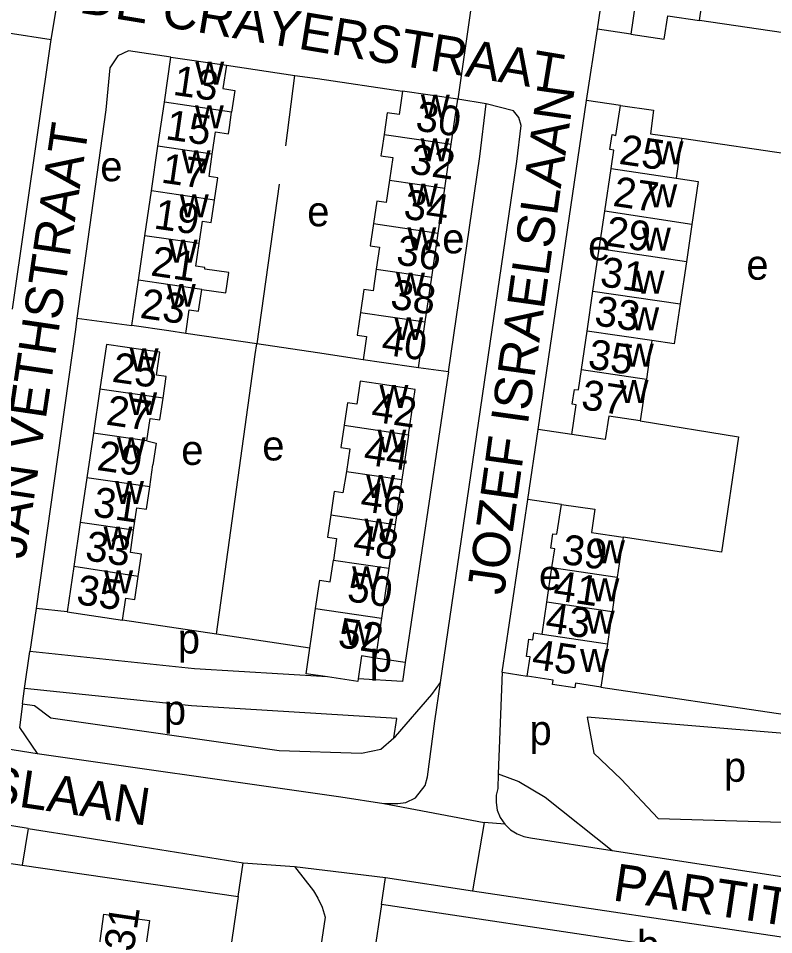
# Model space of a CAD drawing. Extents: x 163012 to 165277, y 382513 to 383987.
# Drawn here: x 164147 to 164248.2, y 382881.6 to 383004.2 of the extents above; entities that cross this region are included whole.
import ezdxf

# ---------------------------------------------------------------- set-up
doc = ezdxf.new("R2010")
doc.units = 0
for name, color, linetype in [('BLT_Basislijn', 7, 'Continuous'), ('BLT_Bebouwing', 7, 'Continuous'), ('BLT_Centroide', 7, 'Continuous'), ('BLT_Huisnummer', 7, 'Continuous'), ('BLT_Huisnummer_ tussenligend', 7, 'Continuous'), ('BLT_Onderverdeling_panden', 7, 'Continuous'), ('BLT_Straatnaam', 7, 'Continuous'), ('BLT_Vlakafsluiter', 7, 'Continuous')]:
    doc.layers.add(name, color=color, linetype=linetype)

msp = doc.modelspace()

# ---------------------------------------------------------------- linework, layer by layer
at = {"layer": 'BLT_Basislijn'}
for p, q in [((164224.61, 383002.78), (164228.13, 383027.18)), ((164151.43, 383001.43), (164154.28, 383018.88)), ((164262.87, 383000.32), (164238.23, 383003.96)), ((164223.13, 382993.24), (164224.61, 383002.78)), ((164229.06, 383002.12), (164224.61, 383002.78)), ((164145.69, 383002.29), (164151.43, 383001.43)), ((164146.27, 382965.31), (164151.43, 383001.43)), ((164174.89, 382997.97), (164184.08, 382996.61)), ((164182.87, 382987.16), (164184.08, 382996.61)), ((164184.08, 382996.61), (164187.08, 382996.17)), ((164187.08, 382996.17), (164198.48, 382994.49)), ((164216.66, 382949.19), (164223.13, 382993.24)), ((164227.65, 382992.57), (164223.13, 382993.24)), ((164235.9, 382988.18), (164260.54, 382984.54)), ((164181.96, 382982.03), (164178.97, 382960.65)), ((164154.88, 382964.08), (164162.24, 382963.11)), ((164178.97, 382960.65), (164169.47, 382962.06)), ((164187.08, 382959.45), (164178.97, 382960.65)), ((164193.21, 382958.54), (164187.08, 382959.45)), ((164204.63, 382956.9), (164200.62, 382957.45)), ((164215.25, 382939.82), (164216.66, 382949.19)), ((164221.15, 382948.52), (164216.66, 382949.19)), ((164211.82, 382916.72), (164215.25, 382939.82)), ((164219.75, 382939.16), (164215.25, 382939.82)), ((164149.42, 382925.24), (164148.58, 382919.48)), ((164153.57, 382924.76), (164149.42, 382925.24)), ((164173.57, 382921.79), (164160.99, 382923.67)), ((164186.08, 382919.93), (164173.57, 382921.79)), ((164147.87, 382914.53), (164148.58, 382919.48)), ((164198.85, 382918.01), (164194.87, 382918.58)), ((164198.85, 382918.01), (164198.46, 382915.44)), ((164211.82, 382916.72), (164211.31, 382903.09)), ((164211.82, 382916.72), (164215.19, 382916.15)), ((164202.8, 382910.16), (164203.56, 382915.31)), ((164147.6, 382912.48), (164147.87, 382914.53)), ((164225.04, 382914.71), (164249.71, 382911.04)), ((164211.31, 382903.09), (164211.23, 382901.11)), ((164211.31, 382903.09), (164214.07, 382902.06)), ((164214.07, 382902.06), (164217.59, 382899.96)), ((164217.59, 382899.96), (164226.57, 382892.83)), ((164148.34, 382895.78), (164143.02, 382896.63)), ((164148.34, 382895.78), (164147.56, 382890.86)), ((164148.34, 382895.78), (164155.73, 382894.6)), ((164155.73, 382894.6), (164162.64, 382893.5)), ((164215.63, 382894.51), (164226.57, 382892.83)), ((164162.64, 382893.5), (164177.14, 382891.18)), ((164226.57, 382892.83), (164256.93, 382888.15)), ((164142.29, 382891.63), (164147.56, 382890.86)), ((164147.56, 382890.86), (164176.48, 382886.68)), ((164176.48, 382886.68), (164177.14, 382891.18)), ((164177.14, 382891.18), (164184.01, 382890.69)), ((164184.01, 382890.69), (164196.18, 382889.19)), ((164195.65, 382885.6), (164196.18, 382889.19)), ((164207.87, 382887.44), (164251.14, 382881)), ((164176.48, 382886.68), (164161.9, 382787.34)), ((164195.65, 382885.6), (164184.79, 382813.24)), ((164229.56, 382880.49), (164195.65, 382885.6))]:
    msp.add_line(p, q, dxfattribs=at)
for points in [[(164167.47, 382999.04), (164161.77, 382999.91), (164160.34, 382999.21), (164159.29, 382997.61), (164158.75, 382992), (164154.88, 382964.08)], [(164203.56, 382915.31), (164213.78, 382985.08), (164214.37, 382989.9), (164214.06, 382990.98), (164213.35, 382991.85), (164209.69, 382992.78)], [(164204.63, 382956.9), (164208.82, 382985.75), (164209.69, 382992.78), (164205.9, 382993.41)], [(164154.88, 382964.08), (164154.67, 382962.59), (164149.42, 382925.24)], [(164173.57, 382921.79), (164178.77, 382959.25), (164178.97, 382960.65)], [(164204.63, 382956.9), (164204.42, 382955.5), (164198.85, 382918.01)], [(164230.31, 382950.35), (164243.49, 382948.23), (164241.18, 382932.79), (164228.01, 382934.76)], [(164188.43, 382916.07), (164170.61, 382917.17), (164148.58, 382919.48)], [(164198.46, 382915.44), (164192.55, 382915.81)], [(164197.33, 382907.92), (164197.52, 382908.09), (164202.42, 382913.71), (164203.56, 382915.31)], [(164197.33, 382907.92), (164197.71, 382910.48), (164170.2, 382912.19), (164147.87, 382914.53)], [(164147.6, 382912.48), (164147.18, 382909.3), (164149.54, 382905.81)], [(164147.6, 382912.48), (164149.18, 382912.26), (164151.38, 382910.6)], [(164151.38, 382910.6), (164181.95, 382906.23), (164193.01, 382905.84), (164195.57, 382906.38), (164197.33, 382907.92)], [(164262.38, 382906.46), (164255.54, 382908.01), (164223.23, 382910.7), (164224.11, 382905.85), (164227.74, 382902.37), (164232.72, 382897.12), (164249.29, 382896.62), (164254.14, 382895.74), (164260.29, 382893.52)], [(164196, 382899.1), (164197.87, 382899.13), (164198.94, 382899.25), (164200.2, 382899.86), (164201.5, 382901.51), (164201.82, 382902.69), (164202.8, 382910.16)], [(164149.54, 382905.81), (164187.08, 382900.45)], [(164211.23, 382901.11), (164211.03, 382900.22), (164211, 382899.25), (164211.17, 382898.23), (164211.57, 382897.24), (164212.17, 382896.34)], [(164187.08, 382900.45), (164190.2, 382900), (164196, 382899.1)], [(164212.17, 382896.34), (164212.94, 382895.6), (164213.82, 382895.06), (164214.73, 382894.72), (164215.63, 382894.51)], [(164184.01, 382890.69), (164186.56, 382887.41), (164187.13, 382886.43), (164187.7, 382885.25), (164188.12, 382883.91), (164173.39, 382785.66)], [(164196.18, 382889.19), (164207.87, 382887.44)]]:
    msp.add_lwpolyline(points, dxfattribs=at)
at = {"layer": 'BLT_Bebouwing'}
for p, q in [((164166.59, 382993), (164167.47, 382999.04)), ((164167.47, 382999.04), (164174.89, 382997.97)), ((164205.9, 382993.41), (164198.48, 382994.49)), ((164165.73, 382987.11), (164166.59, 382993)), ((164205.01, 382987.38), (164205.9, 382993.41)), ((164164.86, 382981.13), (164165.73, 382987.11)), ((164204.15, 382981.49), (164205.01, 382987.38)), ((164225.56, 382978.41), (164226.4, 382984.12)), ((164163.99, 382975.13), (164164.86, 382981.13)), ((164203.27, 382975.49), (164204.15, 382981.49)), ((164224.81, 382973.37), (164225.56, 382978.41)), ((164202.4, 382969.58), (164203.27, 382975.49)), ((164163.13, 382969.19), (164163.99, 382975.13)), ((164223.98, 382967.73), (164224.81, 382973.37)), ((164236.49, 382971.65), (164235.64, 382966)), ((164201.52, 382963.61), (164202.4, 382969.58)), ((164162.24, 382963.11), (164163.13, 382969.19)), ((164223.19, 382962.38), (164223.98, 382967.73)), ((164200.62, 382957.45), (164201.52, 382963.61)), ((164222.44, 382957.24), (164223.19, 382962.38)), ((164231.89, 382961.1), (164231.14, 382955.95)), ((164157.95, 382954.61), (164157.08, 382948.7)), ((164157.08, 382948.7), (164156.2, 382942.72)), ((164199.27, 382948.5), (164198.39, 382942.48)), ((164164.63, 382941.5), (164165.06, 382944.46)), ((164156.2, 382942.72), (164155.33, 382936.76)), ((164198.39, 382942.48), (164197.51, 382936.48)), ((164155.33, 382936.76), (164154.46, 382930.85)), ((164197.51, 382936.48), (164196.64, 382930.61)), ((164154.46, 382930.85), (164153.57, 382924.76)), ((164196.64, 382930.61), (164195.66, 382923.92)), ((164217.8, 382926.07), (164218.49, 382930.71)), ((164227.22, 382929.42), (164226.54, 382924.77)), ((164217.17, 382921.79), (164217.8, 382926.07)), ((164153.57, 382924.76), (164160.99, 382923.67)), ((164195.66, 382923.92), (164194.87, 382918.58)), ((164226.54, 382924.77), (164225.91, 382920.5)), ((164225.91, 382920.5), (164225.04, 382914.71))]:
    msp.add_line(p, q, dxfattribs=at)
for points in [[(164230.32, 383010.76), (164229.92, 383008.1), (164229.4, 383008.17), (164229.1, 383006.2), (164229.64, 383006.11), (164229.06, 383002.12)], [(164238.23, 383003.96), (164239.05, 383009.47)], [(164229.06, 383002.12), (164233.54, 383001.46), (164234, 383004.59), (164238.23, 383003.96)], [(164174.89, 382997.97), (164174.44, 382994.83), (164176.02, 382994.6), (164175.6, 382991.69)], [(164198.48, 382994.49), (164198.02, 382991.36), (164196.44, 382991.59), (164196.01, 382988.71)], [(164226.4, 382984.12), (164226.77, 382986.61), (164226.24, 382986.69), (164226.54, 382988.68), (164227.06, 382988.57), (164227.65, 382992.57)], [(164227.65, 382992.57), (164232.11, 382991.93), (164231.68, 382988.8), (164235.9, 382988.18)], [(164173.01, 382986.05), (164173.45, 382989.03), (164175.17, 382988.78), (164175.3, 382989.65), (164175.6, 382991.69)], [(164196.01, 382988.71), (164195.71, 382986.65), (164195.59, 382985.83), (164197.19, 382985.59), (164196.75, 382982.58)], [(164235.9, 382988.18), (164235.11, 382982.83)], [(164173.3, 382979.9), (164173.74, 382982.9), (164172.58, 382983.07), (164173.01, 382986.05)], [(164235.11, 382982.83), (164238.08, 382982.39), (164237.23, 382976.63)], [(164196.75, 382982.58), (164196.31, 382979.57), (164195.02, 382979.76), (164194.58, 382976.77)], [(164171.25, 382974.08), (164171.69, 382977.08), (164172.86, 382976.91), (164173.3, 382979.9)], [(164194.58, 382976.77), (164194.14, 382973.79), (164195.4, 382973.6), (164194.97, 382970.67)], [(164237.23, 382976.63), (164236.49, 382971.65)], [(164171.59, 382967.96), (164174.83, 382967.5), (164175.22, 382970.21), (164171.99, 382970.68), (164172.02, 382970.89), (164170.81, 382971.07), (164171.25, 382974.08)], [(164194.97, 382970.67), (164194.54, 382967.75), (164193.3, 382967.93), (164192.85, 382964.88)], [(164169.47, 382962.06), (164169.93, 382965.2), (164171.16, 382965.02), (164171.59, 382967.96)], [(164235.64, 382966), (164234.84, 382960.66), (164231.89, 382961.1)], [(164192.85, 382964.88), (164192.41, 382961.83), (164193.66, 382961.64), (164193.21, 382958.54)], [(164169.47, 382962.06), (164167.19, 382962.39), (164162.24, 382963.11)], [(164166.41, 382953.38), (164166.83, 382956.27), (164165.52, 382956.46), (164165.96, 382959.54), (164163.77, 382959.86), (164158.83, 382960.59), (164157.95, 382954.61)], [(164200.62, 382957.45), (164195.67, 382958.18), (164193.21, 382958.54)], [(164221.15, 382948.52), (164221.74, 382952.5), (164221.21, 382952.58), (164221.51, 382954.56), (164222.03, 382954.49), (164222.44, 382957.24)], [(164231.14, 382955.95), (164230.31, 382950.35)], [(164199.27, 382948.5), (164200.16, 382954.57), (164195.22, 382955.3), (164192.8, 382955.65), (164192.35, 382952.59), (164191.1, 382952.77), (164190.66, 382949.77)], [(164164.26, 382947.66), (164164.7, 382950.68), (164165.99, 382950.49), (164166.41, 382953.38)], [(164230.31, 382950.35), (164226.09, 382950.98), (164225.62, 382947.87), (164221.15, 382948.52)], [(164190.66, 382949.77), (164190.22, 382946.77), (164191.42, 382946.59), (164190.97, 382943.57)], [(164164.26, 382947.66), (164165.48, 382947.37), (164165.06, 382944.46)], [(164190.97, 382943.57), (164190.49, 382940.73), (164189.33, 382940.9), (164188.87, 382937.75)], [(164162.47, 382935.72), (164162.91, 382938.72), (164164.2, 382938.54), (164164.63, 382941.5)], [(164218.49, 382930.71), (164218.86, 382933.2), (164218.33, 382933.29), (164218.63, 382935.24), (164219.13, 382935.17), (164219.75, 382939.16)], [(164219.75, 382939.16), (164224.23, 382938.51), (164223.77, 382935.4), (164228.01, 382934.76)], [(164188.87, 382937.75), (164188.43, 382934.77), (164189.65, 382934.59), (164189.23, 382931.7)], [(164163.08, 382929.53), (164163.52, 382932.5), (164162.04, 382932.72), (164162.47, 382935.72)], [(164228.01, 382934.76), (164227.22, 382929.42)], [(164186.85, 382925.22), (164187.41, 382929), (164188.8, 382928.8), (164189.23, 382931.7)], [(164160.99, 382923.67), (164161.42, 382926.61), (164162.63, 382926.44), (164163.08, 382929.53)], [(164186.08, 382919.93), (164186.3, 382921.43), (164186.85, 382925.22)], [(164215.07, 382918.82), (164215.38, 382921.12), (164215.92, 382921.04), (164216.05, 382921.97), (164217.17, 382921.79)], [(164188.43, 382916.07), (164185.57, 382916.49), (164186.08, 382919.93)], [(164194.87, 382918.58), (164193, 382918.9), (164192.55, 382915.81)], [(164215.19, 382916.15), (164215.57, 382918.75), (164215.07, 382918.82)], [(164192.55, 382915.81), (164192.5, 382915.47), (164188.43, 382916.07)], [(164225.04, 382914.71), (164221.64, 382915.21), (164221.55, 382914.61), (164218.57, 382915.04), (164218.65, 382915.64), (164215.19, 382916.15)]]:
    msp.add_lwpolyline(points, dxfattribs=at)
msp.add_lwpolyline([(164158.5, 382884.3), (164164.58, 382883.44), (164163.3, 382874.36), (164157.22, 382875.21)], close=True, dxfattribs=at)
at = {"layer": 'BLT_Onderverdeling_panden'}
for p, q in [((164175.6, 382991.69), (164166.59, 382993)), ((164196.01, 382988.71), (164205.01, 382987.38)), ((164173.01, 382986.05), (164165.73, 382987.11)), ((164226.4, 382984.12), (164235.11, 382982.83)), ((164196.75, 382982.58), (164204.15, 382981.49)), ((164173.3, 382979.9), (164164.86, 382981.13)), ((164237.23, 382976.63), (164225.56, 382978.41)), ((164194.58, 382976.77), (164203.27, 382975.49)), ((164171.25, 382974.08), (164163.99, 382975.13)), ((164236.49, 382971.65), (164224.81, 382973.37)), ((164194.97, 382970.67), (164202.4, 382969.58)), ((164171.59, 382967.96), (164163.13, 382969.19)), ((164223.98, 382967.73), (164235.64, 382966)), ((164192.85, 382964.88), (164201.52, 382963.61)), ((164231.89, 382961.1), (164223.19, 382962.38)), ((164222.44, 382957.24), (164231.14, 382955.95)), ((164166.41, 382953.38), (164157.95, 382954.61)), ((164190.66, 382949.77), (164199.27, 382948.5)), ((164164.26, 382947.66), (164157.08, 382948.7)), ((164190.97, 382943.57), (164198.39, 382942.48)), ((164164.63, 382941.5), (164156.2, 382942.72)), ((164188.87, 382937.75), (164197.51, 382936.48)), ((164162.47, 382935.72), (164155.33, 382936.76)), ((164189.23, 382931.7), (164196.64, 382930.61)), ((164163.08, 382929.53), (164154.46, 382930.85)), ((164218.49, 382930.71), (164227.22, 382929.42)), ((164186.85, 382925.22), (164195.66, 382923.92)), ((164226.54, 382924.77), (164217.8, 382926.07)), ((164217.17, 382921.79), (164225.91, 382920.5))]:
    msp.add_line(p, q, dxfattribs=at)
at = {"layer": 'BLT_Vlakafsluiter'}
for p, q in [((164207.6, 383005.26), (164205.9, 382993.41)), ((164134.85, 382908.12), (164149.54, 382905.81)), ((164212.17, 382896.34), (164209.4, 382896.59))]:
    msp.add_line(p, q, dxfattribs=at)
for points in [[(164196, 382899.1), (164209.4, 382896.59)], [(164209.4, 382896.59), (164207.87, 382887.44)]]:
    msp.add_lwpolyline(points, dxfattribs=at)

# ---------------------------------------------------------------- texts
at = {"layer": 'BLT_Centroide'}
for s, p in [('w', (164170.73, 382995.38)), ('w', (164200.94, 382990.94)), ('w', (164170.68, 382989.53)), ('w', (164200.9, 382985.09)), ('w', (164232.25, 382984.71)), ('w', (164168.92, 382983.5)), ('e', (164158.01, 382982.43)), ('w', (164199.34, 382979.03)), ('w', (164231.4, 382978.93)), ('w', (164168.66, 382977.59)), ('e', (164185.72, 382976.4)), ('w', (164199.13, 382973.19)), ('e', (164203.8, 382972.78)), ('w', (164230.55, 382973.15)), ('w', (164167.17, 382971.53)), ('e', (164223.33, 382971.84)), ('e', (164244.53, 382969.25)), ('w', (164197.62, 382967.12)), ('w', (164229.7, 382967.37)), ('w', (164166.93, 382965.62)), ('w', (164228.98, 382962.49)), ('w', (164197.38, 382961.16)), ('w', (164228.26, 382957.61)), ('w', (164161.95, 382957)), ('w', (164227.55, 382952.73)), ('w', (164195.4, 382952.09)), ('w', (164161.76, 382951.12)), ('w', (164195.13, 382946.12)), ('w', (164160.22, 382945.09)), ('e', (164168.85, 382944.45)), ('e', (164179.7, 382945.05)), ('w', (164159.99, 382939.22)), ('w', (164193.62, 382940.03)), ('w', (164158.45, 382933.12)), ('w', (164193.38, 382934.19)), ('w', (164224.4, 382931.29)), ('w', (164158.53, 382927.25)), ('w', (164191.73, 382927.81)), ('e', (164216.75, 382927.73)), ('w', (164223.66, 382926.21)), ('w', (164223.02, 382921.85)), ('w', (164190.64, 382920.34)), ('p', (164168.39, 382919.2)), ('p', (164194.09, 382916.76)), ('w', (164222.26, 382916.72)), ('p', (164166.52, 382909.67)), ('p', (164215.49, 382906.95)), ('p', (164241.52, 382902.03)), ('b', (164229.9, 382878.16))]:
    msp.add_text(s, height=4, dxfattribs=at).set_placement(p)
at = {"layer": 'BLT_Huisnummer'}
for s, rotation, p in [('13', 351.7135, (164167.62, 382994.02)), ('30', 351.6446, (164200.09, 382989.25)), ('25', 351.583, (164227.35, 382984.78)), ('17', 351.7207, (164166.04, 382982.27)), ('34', 351.6346, (164198.49, 382977.46)), ('29', 351.583, (164225.5, 382973.85)), ('23', 351.7208, (164163.21, 382964.16)), ('33', 351.583, (164224.05, 382963.18)), ('40', 351.6495, (164195.53, 382959.27)), ('25', 351.7268, (164159.46, 382955.61)), ('37', 351.583, (164222.27, 382951.95)), ('42', 351.6352, (164194.15, 382950.29)), ('29', 351.7271, (164157.43, 382943.79)), ('46', 351.6439, (164192.7, 382938.31)), ('39', 351.583, (164219.65, 382931.25)), ('35', 351.6441, (164154.68, 382925.84)), ('52', 351.6294, (164189.69, 382920.07)), ('45', 351.583, (164215.67, 382917.19)), ('31', 81.5724, (164162.45, 382879.17))]:
    msp.add_text(s, height=4, rotation=rotation, dxfattribs=at).set_placement(p)
at = {"layer": 'BLT_Huisnummer_ tussenligend'}
for s, rotation, p in [('15', 351.7135, (164166.63, 382988.08)), ('32', 351.6446, (164199.31, 382983.5)), ('27', 351.583, (164226.53, 382979.15)), ('19', 351.7207, (164165.06, 382976.13)), ('36', 351.6346, (164197.5, 382971.32)), ('21', 351.7208, (164164.64, 382969.83)), ('31', 351.583, (164224.8, 382968.41)), ('38', 351.6495, (164196.72, 382965.41)), ('35', 351.583, (164223.18, 382957.38)), ('27', 351.7268, (164158.65, 382949.87)), ('44', 351.6352, (164193.14, 382944.55)), ('31', 351.7271, (164156.89, 382937.59)), ('48', 351.6439, (164191.72, 382932.57)), ('33', 351.7271, (164155.85, 382931.71)), ('50', 351.6439, (164190.92, 382926.23)), ('41', 351.583, (164218.54, 382926.39)), ('43', 351.583, (164217.47, 382922.09))]:
    msp.add_text(s, height=4, rotation=rotation, dxfattribs=at).set_placement(p)
at = {"layer": 'BLT_Straatnaam'}
for s, height, rotation, p in [('DE CRAYERSTRAAT', 4.9999, 350.628, (164155.05, 383005.03)), ('JOZEF ISRAELSLAAN', 5, 82.0468, (164212.06, 382926.91)), ('JAN VETHSTRAAT', 5, 81.6098, (164147.93, 382931.72)), ('QUINTEN MATSYSLAAN', 5, 351.5769, (164088.18, 382907.41)), ('PARTITUURLAAN', 5, 351.5769, (164226.5, 382886.17))]:
    msp.add_text(s, height=height, rotation=rotation, dxfattribs=at).set_placement(p)

doc.saveas('drawing.dxf')
